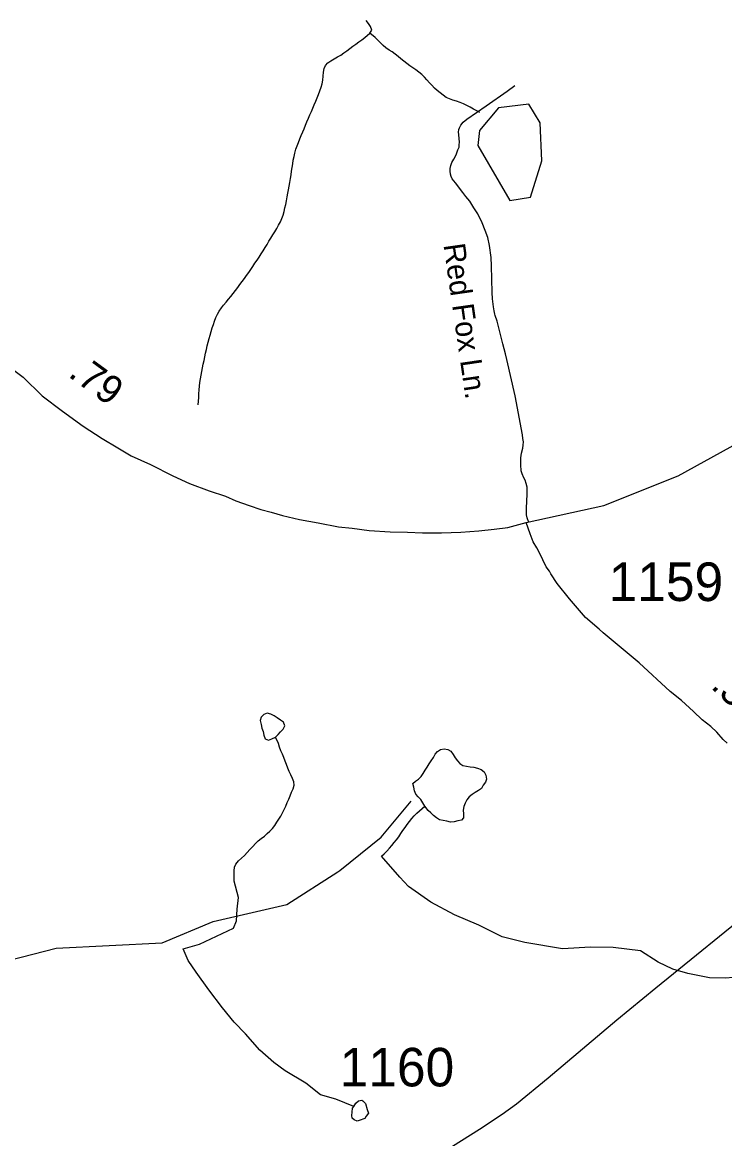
# Model space of a CAD drawing. Extents: x 1950930 to 2061844, y 904556 to 1017002.
# Drawn here: x 1975877 to 1978977, y 954306 to 959229 of the extents above; entities that cross this region are included whole.
import ezdxf

# ---------------------------------------------------------------- set-up
doc = ezdxf.new("R2010")
doc.units = 0
for name, color, linetype in [('Exist Hydrographic Misc Water Feature', 7, 'Continuous'), ('Exist Road Non-System Type 51', 7, 'Continuous'), ('Exist Road Non-System Type 51 Label', 7, 'Continuous'), ('Exist Road Primary US Attributed', 7, 'Continuous'), ('Exist Road Primary US Mileage Hundredths English Label', 7, 'Continuous'), ('Exist Road Primary US Structure Standard Bridge CELL', 7, 'Continuous'), ('Exist Road Secondary Type 51 Attributed', 7, 'Continuous'), ('Exist Road Secondary Type 51 Number Label', 7, 'Continuous')]:
    doc.layers.add(name, color=color, linetype=linetype)

msp = doc.modelspace()

# ---------------------------------------------------------------- linework, layer by layer
at = {"layer": 'Exist Hydrographic Misc Water Feature'}
for points in [[(1977410.7, 959181.5), (1977419.8, 959194.4), (1977413.6, 959210.1), (1977404.8, 959224.2), (1977394.3, 959236.7)], [(1977215.1, 959038.6), (1977225.4, 959049.8), (1977238.5, 959059.5), (1977253.3, 959067.3), (1977268.6, 959076.1), (1977283.2, 959084), (1977296.5, 959093.6), (1977309.9, 959103.1), (1977323.2, 959112.7), (1977336.3, 959123), (1977349.4, 959132.7), (1977362.8, 959142.2), (1977375.9, 959151.8), (1977389.4, 959161.4), (1977410.7, 959181.5)], [(1977897.1, 958830.8), (1977882.8, 958838.5), (1977868.4, 958846.2), (1977854.1, 958854.7), (1977839.5, 958862.4), (1977824.7, 958869.3), (1977809.6, 958875.3), (1977793.8, 958880.5), (1977778, 958885), (1977762.6, 958891.1), (1977748.1, 958898), (1977734.3, 958907.2), (1977721.2, 958917.4), (1977708.7, 958927.5), (1977696.6, 958938.4), (1977685.1, 958951), (1977674, 958962.7), (1977663.4, 958975.2), (1977652.1, 958986.9), (1977640, 958998.7), (1977627.5, 959008.7), (1977614.4, 959018.9), (1977601.2, 959028.2), (1977587.7, 959037.4), (1977574.4, 959047.6), (1977561.3, 959057.7), (1977548.5, 959067.8), (1977535.6, 959077.9), (1977522.7, 959088.1), (1977509.8, 959098.1), (1977495.8, 959106.6), (1977482.1, 959115.9), (1977469.6, 959126.1), (1977457.7, 959137.8), (1977446.4, 959149.5), (1977434.5, 959161.3), (1977410.7, 959181.5)], [(1976652.9, 957542.2), (1976654.5, 957558.6), (1976655.9, 957575), (1976657, 957591.3), (1976658.2, 957607.7), (1976659.6, 957624.1), (1976661.3, 957640.5), (1976663.5, 957656.8), (1976666.2, 957673.2), (1976669.3, 957688.7), (1976672.8, 957705), (1976676, 957721.4), (1976679.5, 957736.9), (1976682.8, 957753.3), (1976686.3, 957769.6), (1976689.8, 957785.9), (1976693.7, 957802.3), (1976697.4, 957817.8), (1976701.7, 957834.1), (1976706, 957849.5), (1976710.5, 957865.8), (1976715.4, 957881.4), (1976720.5, 957896.9), (1976725.9, 957911.5), (1976731.6, 957927.1), (1976738.4, 957941.6), (1976746.4, 957955.4), (1976755.8, 957969.2), (1976765.9, 957982.1), (1976776.5, 957994.9), (1976787.6, 958007.8), (1976798.3, 958019.9), (1976808.5, 958032.9), (1976818.3, 958046.6), (1976828.2, 958059.5), (1976838, 958072.4), (1976847.5, 958086.2), (1976857.5, 958099.2), (1976867.2, 958112.1), (1976876.8, 958125.9), (1976886, 958139.6), (1976895.2, 958152.5), (1976904.3, 958166.2), (1976913.3, 958180), (1976922.1, 958193.8), (1976931.1, 958207.6), (1976939.7, 958221.3), (1976948.6, 958235.9), (1976957.4, 958249.7), (1976965.8, 958263.4), (1976974.2, 958277.2), (1976982.8, 958291.8), (1976991.4, 958305.6), (1977000.2, 958319.3), (1977008.6, 958334), (1977016.2, 958348.6), (1977023, 958363.2), (1977028.1, 958378.7), (1977032.8, 958394.2), (1977036.7, 958410.6), (1977040.4, 958426), (1977043.7, 958442.3), (1977046.8, 958458.8), (1977049.4, 958475.1), (1977052.3, 958490.6), (1977055, 958506.9), (1977058.1, 958523.2), (1977060.7, 958539.6), (1977063.4, 958555.9), (1977065.8, 958572.4), (1977068.3, 958588.8), (1977070.8, 958604.3), (1977073.2, 958620.6), (1977076.5, 958636.9), (1977080.2, 958652.5), (1977084.9, 958668.8), (1977090.2, 958684.3), (1977096.2, 958698.9), (1977102.1, 958714.4), (1977108.5, 958729.8), (1977114.9, 958745.3), (1977121, 958759.9), (1977127.4, 958775.5), (1977133.7, 958790), (1977140.3, 958805.5), (1977146.8, 958820.2), (1977153.4, 958835.5), (1977159.8, 958850.2), (1977166.1, 958865.7), (1977172.5, 958881.2), (1977178.6, 958895.8), (1977184.4, 958911.2), (1977190.3, 958926.8), (1977195.8, 958942.2), (1977200.8, 958957.6), (1977204.3, 958973.9), (1977205.5, 958991.3), (1977206.7, 959008.4), (1977209.4, 959024.7), (1977215.1, 959038.6)], [(1978028.4, 958443.5), (1978120.5, 958457.9), (1978170.5, 958617.7), (1978162.5, 958785.3), (1978112.5, 958868.3), (1977978.4, 958851.4), (1977895.5, 958751.4), (1977887.6, 958685.9), (1978028.4, 958443.5)], [(1976995.3, 956076.3), (1977006.4, 956088.4), (1977017.5, 956100.5), (1977028.9, 956112.4), (1977035.3, 956127.1), (1977029.8, 956142.8), (1977016.8, 956152.1), (1977002.7, 956161.5), (1976989.2, 956170.7), (1976974.6, 956178.4), (1976958, 956182.9), (1976943.2, 956176.6), (1976930.9, 956164.5), (1976927.6, 956149.9), (1976930.9, 956132.5), (1976935, 956116.9), (1976940.4, 956101.2), (1976943.8, 956084.8), (1976948.8, 956069.8), (1976963.3, 956063.7), (1976979.1, 956069.2), (1976995.3, 956076.3)], [(1976809.1, 955234.2), (1976822, 955267.5), (1976825.7, 955318.4), (1976831.3, 955370), (1976812.6, 955441.7), (1976812.2, 955483.6), (1976811.8, 955487.7), (1976813.2, 955503.2), (1976820.4, 955517), (1976831.3, 955530.7), (1976844.2, 955542.7), (1976857.7, 955555.6), (1976870, 955568.5), (1976881.9, 955581.3), (1976894.2, 955595.1), (1976906.1, 955607.2), (1976918.6, 955619.1), (1976931.7, 955630.4), (1976945.9, 955640.7), (1976958.6, 955651.2), (1976970.5, 955662.5), (1976981.6, 955674.6), (1976991.6, 955687.4), (1977001, 955701.2), (1977009.5, 955715), (1977017.7, 955728.7), (1977025.5, 955743.4), (1977032.8, 955757.9), (1977040.2, 955772.6), (1977047, 955788.1), (1977053.3, 955802.6), (1977059.3, 955818.2), (1977066.1, 955833.6), (1977073, 955849.1), (1977077.3, 955864.5), (1977075.9, 955880.1), (1977069.9, 955895), (1977062.4, 955910), (1977054.6, 955925.7), (1977048.6, 955940.6), (1977043.3, 955956.3), (1977037.5, 955971.2), (1977031.6, 955986.9), (1977025, 956001.8), (1977018.1, 956016.7), (1977012.1, 956032.4), (1977007.4, 956048.1), (1976995.3, 956076.3)], [(1977653.7, 955773), (1977645.5, 955787.1), (1977636.5, 955801.3), (1977625, 955813), (1977614.4, 955825.6), (1977607.8, 955839.6), (1977604.7, 955856.1), (1977600.4, 955872.6), (1977612.1, 955883), (1977626.3, 955891.7), (1977637.9, 955903), (1977647, 955916.7), (1977655.4, 955931.4), (1977663.6, 955945.1), (1977672.8, 955958.9), (1977682.2, 955972.6), (1977691.7, 955986.3), (1977699.9, 956001), (1977709.3, 956013.9), (1977722.4, 956022.6), (1977739.2, 956025.6), (1977755.4, 956022.8), (1977769, 956014.3), (1977778.2, 956000.2), (1977788, 955986), (1977797.5, 955972.7), (1977808.3, 955960.2), (1977821.3, 955951.7), (1977837, 955948.1), (1977853.7, 955946.1), (1977870.7, 955944.1), (1977886.7, 955939.7), (1977902.7, 955933.6), (1977915.2, 955924.3), (1977922.6, 955909.4), (1977925.8, 955892.1), (1977921.5, 955878.2), (1977911.3, 955864.4), (1977903.7, 955850.7), (1977890, 955841.2), (1977876, 955832.4), (1977862.1, 955823.6), (1977849.1, 955813.3), (1977839.1, 955800.4), (1977831.3, 955785.7), (1977825.4, 955770.3), (1977822.9, 955754.7), (1977823.9, 955738.3), (1977824.5, 955721.1), (1977816.3, 955711.4), (1977799.5, 955707.7), (1977783.3, 955703.9), (1977767.1, 955701.7), (1977751.3, 955706.1), (1977735.1, 955709), (1977719.3, 955712.6), (1977704.8, 955721.1), (1977691.9, 955731.3), (1977680.6, 955742.9), (1977667.9, 955753), (1977653.7, 955773)], [(1977278.6, 955488.7), (1977460.4, 955635.9), (1977593.5, 955794)], [(1977462.6, 955552), (1977474.5, 955561.7), (1977486.8, 955573.8), (1977497.9, 955586.7), (1977508.3, 955598.8), (1977518.8, 955611.7), (1977529.1, 955624.6), (1977538.9, 955637.5), (1977548.5, 955651.3), (1977557.4, 955665.1), (1977566.4, 955678.9), (1977575.6, 955691.8), (1977585.7, 955705.5), (1977596.1, 955717.6), (1977607.4, 955729.6), (1977618.9, 955741.7), (1977631, 955752.2), (1977653.7, 955773)], [(1979015.7, 955017.1), (1978978.6, 955013.7), (1978910.5, 955015.1), (1978814.5, 955034.4), (1978748.3, 955053.8), (1978683.9, 955083.8), (1978605.6, 955134.8), (1978485.4, 955149.4), (1978385.4, 955150.8), (1978261.5, 955143.5), (1978095, 955170.6), (1977995.1, 955195.7), (1977892.6, 955247.1), (1977784.1, 955293.6), (1977679.8, 955349), (1977581.1, 955418.3), (1977542.8, 955459.4), (1977462.6, 955552)], [(1974149.9, 955485.1), (1974385.5, 955223.5), (1974685.5, 955072.9), (1974910.4, 955140.5), (1975102.5, 955129.9), (1975244.4, 955064.7), (1975710.5, 955064.9), (1976027.5, 955146.9), (1976494.4, 955170.1), (1976719.4, 955263.9), (1977044.4, 955339.3), (1977270, 955483.2)], [(1977270, 955483.2), (1977278.6, 955488.7)], [(1976587.3, 955143.6), (1976659, 955164.3), (1976809.1, 955234.2)], [(1977340.6, 954448.7), (1977260.9, 954479.8), (1977192.8, 954499.3), (1977128.2, 954550.7), (1977037.8, 954605.8), (1976987.5, 954641.4), (1976925, 954696.8), (1976862.4, 954767.8), (1976812, 954819.8), (1976761.5, 954883.2), (1976700.9, 954963.2), (1976644.1, 955040.6), (1976609.4, 955092.2), (1976587.3, 955143.6)], [(1977340.6, 954448.7), (1977348.6, 954462.4), (1977360.7, 954472.8), (1977376.5, 954476.6), (1977380.6, 954472.4), (1977392.7, 954460.6), (1977399.1, 954435.1), (1977405.2, 954418.6), (1977395.2, 954404.9), (1977389.4, 954395.1), (1977363.4, 954386.6), (1977355.4, 954382.7), (1977341.4, 954388.8), (1977333.4, 954396.3), (1977331.2, 954408.7), (1977333, 954422.5), (1977335.1, 954440.6), (1977340.6, 954448.7)]]:
    msp.add_lwpolyline(points, dxfattribs=at)
at = {"layer": 'Exist Road Non-System Type 51'}
msp.add_lwpolyline([(1978112.5, 957023.5), (1978105.1, 957044.5), (1978102.8, 957056.6), (1978103, 957086.1), (1978105.5, 957148.1), (1978104.8, 957178.8), (1978101.1, 957195.1), (1978096.9, 957210.1), (1978090.9, 957220.3), (1978083, 957237.8), (1978078.8, 957251.1), (1978077, 957278.1), (1978077, 957308.2), (1978080.9, 957328.8), (1978086.4, 957351), (1978087.5, 957364.2), (1978088.8, 957378.7), (1978086.9, 957393.8), (1978084.5, 957410), (1978052.9, 957582.2), (1978015.9, 957742.4), (1978009.5, 957767.1), (1977998.8, 957811.7), (1977972.8, 957911.1), (1977964.1, 957935.8), (1977962.2, 957942.4), (1977959.9, 957956.8), (1977957.5, 957973.7), (1977953.2, 958009.2), (1977951.4, 958037.5), (1977948.8, 958154.9), (1977946.4, 958191.1), (1977938.8, 958244.7), (1977931.5, 958279.6), (1977920.1, 958310.3), (1977907.5, 958344.6), (1977887.9, 958383.8), (1977869.9, 958411.5), (1977852.4, 958439.8), (1977834.9, 958460.2), (1977821, 958478.3), (1977788.5, 958520.5), (1977775, 958539.2), (1977769.6, 958548.8), (1977767.8, 958559.1), (1977765.4, 958572.3), (1977765.4, 958584.9), (1977768.4, 958598.2), (1977773.1, 958610.8), (1977782.2, 958624.7), (1977791.9, 958645.1), (1977800, 958666.8), (1977804.8, 958677.7), (1977805.4, 958687.3), (1977807.2, 958702.4), (1977805.4, 958715.6), (1977804.2, 958733.7), (1977803, 958744.5), (1977804.2, 958755.9), (1977807.2, 958763.2), (1977812.6, 958775.2), (1977823.5, 958787.9), (1977839.8, 958801.1), (1977924.9, 958860.1), (1978016.5, 958925.8), (1978051.2, 958949.9)], dxfattribs=at)
at = {"layer": 'Exist Road Primary US Attributed'}
for points in [[(1978100.4, 957022.8), (1978444.5, 957098.7), (1978772.5, 957228.5), (1979116.5, 957418.5), (1981524.5, 959098.7), (1982067.5, 959482.7), (1982325.8, 959660.2), (1982518.1, 959785.9), (1982614.1, 959843.7), (1982655.6, 959860.6), (1982718.5, 959898), (1982885.6, 959961), (1983014.4, 959995), (1983195.4, 960020.8), (1983345.5, 960045.9), (1983538, 960068.7), (1983803.4, 960095), (1984009.4, 960120.4), (1984308.8, 960157.5), (1984577.3, 960188.4), (1984884.4, 960234.7), (1985163.6, 960291.1), (1985409.9, 960325.1)], [(1975787, 957734.9), (1975880.7, 957663.8), (1975965.1, 957581.2), (1976055.2, 957513.7), (1976145.3, 957448.1), (1976230.2, 957393.8), (1976298.5, 957352.6), (1976357.1, 957316.7), (1976442.6, 957278.4), (1976542.4, 957228.4), (1976615.9, 957195.2), (1976702.4, 957163.4), (1976774.4, 957139.5), (1976820.4, 957119.3), (1976878, 957098.4), (1976929.6, 957080), (1976975.1, 957068.6), (1977025, 957054.6), (1977101.1, 957036.2), (1977183.4, 957021.3), (1977272.6, 957004.7), (1977332.6, 956998.1), (1977408.7, 956987.6), (1977500.6, 956982.3), (1977577.6, 956980.6), (1977644.1, 956978), (1977726.8, 956978.4), (1977812.6, 956981), (1977892.2, 956986.3), (1977959.6, 956994.2), (1978020.8, 957001.2), (1978100.4, 957022.8)]]:
    msp.add_lwpolyline(points, dxfattribs=at)
at = {"layer": 'Exist Road Secondary Type 51 Attributed'}
for points in [[(1978988.7, 956049.6), (1978970.3, 956067.1), (1978942.3, 956098.6), (1978916, 956124), (1978877.1, 956152.5), (1978840.3, 956190.2), (1978786.9, 956238.3), (1978736.9, 956278.4), (1978599.8, 956404.7), (1978441.3, 956536.1), (1978423.6, 956552.5), (1978363.2, 956604.6), (1978292.3, 956686.9), (1978238.5, 956754.8), (1978210.5, 956797.3), (1978203.7, 956809.4), (1978189.3, 956828.2), (1978175.3, 956858), (1978162.1, 956886), (1978148.1, 956911.4), (1978131.5, 956938.5), (1978119.3, 956973.6), (1978100.4, 957022.8)], [(1979133.9, 955342.8), (1978673.2, 954969.7), (1978501, 954828.1), (1978198.7, 954572.6), (1978058.4, 954458.9), (1977994.5, 954412.9), (1977894.4, 954347.1), (1977776.3, 954271.4)]]:
    msp.add_lwpolyline(points, dxfattribs=at)

# ---------------------------------------------------------------- texts
at = {"layer": 'Exist Road Non-System Type 51 Label'}
msp.add_text('Red Fox Ln.', height=95, rotation=278.1688, dxfattribs=at).set_placement((1977735.9, 958247.9))
at = {"layer": 'Exist Road Primary US Mileage Hundredths English Label'}
msp.add_text('.79', height=125, rotation=323.9161, dxfattribs=at).set_placement((1976075.5, 957669.9))
at = {"layer": 'Exist Road Primary US Structure Standard Bridge CELL'}
msp.add_text('.37', height=125, rotation=317.3293, dxfattribs=at).set_placement((1978912, 956295.9))
at = {"layer": 'Exist Road Secondary Type 51 Number Label'}
for s, p in [('1159', (1978464.8, 956677)), ('1160', (1977277.8, 954536.6))]:
    msp.add_text(s, height=170, dxfattribs=at).set_placement(p)

doc.saveas('drawing.dxf')
